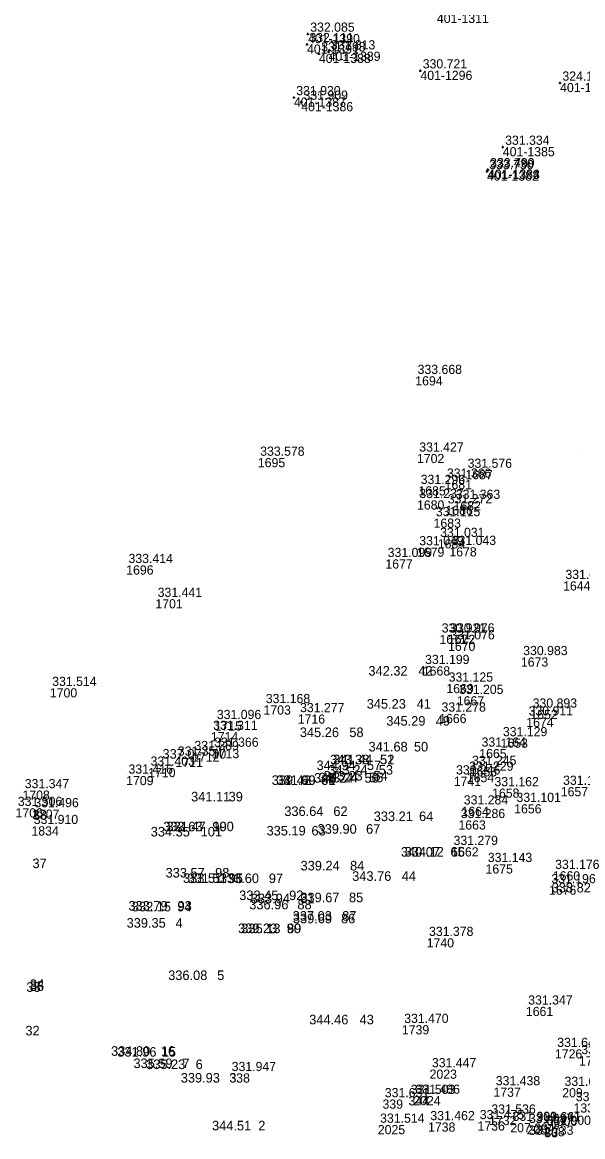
# Model space of a CAD drawing. Extents: x -829398 to -819400, y -1074439 to -1067977.
# Drawn here: x -824679.3 to -824606.1, y -1069996.8 to -1069851.3 of the extents above; entities that cross this region are included whole.
import ezdxf

# ---------------------------------------------------------------- set-up
doc = ezdxf.new("R2010")
doc.units = 0
for name, color, linetype in [('Vrstva 60', 7, 'Continuous'), ('Vrstva 61', 7, 'Continuous'), ('Čísla bodů_doměření_2012', 7, 'Continuous')]:
    doc.layers.add(name, color=color, linetype=linetype)

# ---------------------------------------------------------------- blocks, each defined once
blk = doc.blocks.new('BOD')
at = {"layer": 'Čísla bodů_doměření_2012'}
for p, q in [((-0.15, 0), (0.15, 0)), ((0, -0.15), (0, 0.15))]:
    blk.add_line(p, q, dxfattribs=at)

msp = doc.modelspace()

# ---------------------------------------------------------------- linework, layer by layer
at = {"layer": 'Vrstva 60'}
for p, q in [((-824627.951, -1069897.557), (-824627.951, -1069897.557)), ((-824627.731, -1069907.699), (-824627.731, -1069907.699)), ((-824606.163, -1069907.695), (-824606.163, -1069907.695)), ((-824648.521, -1069908.24), (-824648.521, -1069908.24)), ((-824621.411, -1069909.812), (-824621.411, -1069909.812)), ((-824627.545, -1069911.922), (-824627.545, -1069911.922)), ((-824624.119, -1069911.101), (-824624.119, -1069911.101)), ((-824627.727, -1069913.76), (-824627.727, -1069913.76)), ((-824622.957, -1069913.866), (-824622.957, -1069913.866)), ((-824624.008, -1069914.456), (-824624.008, -1069914.456)), ((-824625.563, -1069916.135), (-824625.563, -1069916.135)), ((-824625.012, -1069918.836), (-824625.012, -1069918.836)), ((-824627.733, -1069919.927), (-824627.733, -1069919.927)), ((-824623.496, -1069919.882), (-824623.496, -1069919.882)), ((-824665.725, -1069922.247), (-824665.725, -1069922.247)), ((-824631.86, -1069921.46), (-824631.86, -1069921.46)), ((-824608.639, -1069924.329), (-824608.639, -1069924.329)), ((-824661.913, -1069926.661), (-824661.913, -1069926.661)), ((-824624.796, -1069931.317), (-824624.796, -1069931.317)), ((-824623.7, -1069931.308), (-824623.7, -1069931.308)), ((-824623.671, -1069932.213), (-824623.671, -1069932.213)), ((-824614.153, -1069934.264), (-824614.153, -1069934.264)), ((-824627.548, -1069935.394), (-824627.548, -1069935.394)), ((-824626.972, -1069935.43), (-824626.972, -1069935.43)), ((-824675.701, -1069938.289), (-824675.701, -1069938.289)), ((-824623.894, -1069937.729), (-824623.894, -1069937.729)), ((-824627.773, -1069939.705), (-824627.773, -1069939.705)), ((-824622.528, -1069939.332), (-824622.528, -1069939.332)), ((-824647.785, -1069940.532), (-824647.785, -1069940.532)), ((-824612.915, -1069941.118), (-824612.915, -1069941.118)), ((-824654.18, -1069942.615), (-824654.18, -1069942.615)), ((-824643.311, -1069941.713), (-824643.311, -1069941.713)), ((-824625.273, -1069941.928), (-824625.273, -1069941.928)), ((-824624.83, -1069941.64), (-824624.83, -1069941.64)), ((-824613.448, -1069942.147), (-824613.448, -1069942.147)), ((-824654.661, -1069944.023), (-824654.661, -1069944.023)), ((-824636.57, -1069943.416), (-824636.57, -1069943.416)), ((-824628.131, -1069945.292), (-824628.131, -1069945.292)), ((-824616.805, -1069944.853), (-824616.805, -1069944.853)), ((-824659.281, -1069947.382), (-824659.281, -1069947.382)), ((-824657.11, -1069946.664), (-824657.11, -1069946.664)), ((-824654.532, -1069946.229), (-824654.532, -1069946.229)), ((-824654.508, -1069946.232), (-824654.508, -1069946.232)), ((-824632.571, -1069946.957), (-824632.571, -1069946.957)), ((-824632.542, -1069946.965), (-824632.542, -1069946.965)), ((-824619.59, -1069946.215), (-824619.59, -1069946.215)), ((-824662.851, -1069948.702), (-824662.851, -1069948.702)), ((-824634.273, -1069947.725), (-824634.273, -1069947.725)), ((-824632.724, -1069948.311), (-824632.724, -1069948.311)), ((-824620.843, -1069948.602), (-824620.843, -1069948.602)), ((-824665.729, -1069949.742), (-824665.729, -1069949.742)), ((-824640.249, -1069949.66), (-824640.249, -1069949.66)), ((-824640.234, -1069949.665), (-824640.234, -1069949.665)), ((-824640.23, -1069949.662), (-824640.23, -1069949.662)), ((-824634.594, -1069949.37), (-824634.594, -1069949.37)), ((-824633.988, -1069949.325), (-824633.988, -1069949.325)), ((-824633.416, -1069949.095), (-824633.416, -1069949.095)), ((-824622.926, -1069949.843), (-824622.926, -1069949.843)), ((-824621.219, -1069949.355), (-824621.219, -1069949.355)), ((-824679.282, -1069951.645), (-824679.282, -1069951.645)), ((-824617.913, -1069951.382), (-824617.913, -1069951.382)), ((-824608.942, -1069951.201), (-824608.942, -1069951.201)), ((-824652.345, -1069951.815), (-824652.345, -1069951.815)), ((-824678.021, -1069954.122), (-824678.021, -1069954.122)), ((-824677.964, -1069954.186), (-824677.964, -1069954.186)), ((-824638.66, -1069953.722), (-824638.66, -1069953.722)), ((-824627.459, -1069954.382), (-824627.459, -1069954.382)), ((-824621.918, -1069953.763), (-824621.918, -1069953.763)), ((-824615.029, -1069953.43), (-824615.029, -1069953.43)), ((-824654.467, -1069955.715), (-824654.467, -1069955.715)), ((-824654.46, -1069955.705), (-824654.46, -1069955.705)), ((-824634.381, -1069956.035), (-824634.381, -1069956.035)), ((-824622.312, -1069955.538), (-824622.312, -1069955.538)), ((-824678.108, -1069956.316), (-824678.108, -1069956.316)), ((-824655.997, -1069956.392), (-824655.997, -1069956.392)), ((-824641.519, -1069956.263), (-824641.519, -1069956.263)), ((-824623.363, -1069959.012), (-824623.363, -1069959.012)), ((-824623.321, -1069959.03), (-824623.321, -1069959.03)), ((-824623.255, -1069959.05), (-824623.255, -1069959.05)), ((-824677.965, -1069960.526), (-824677.965, -1069960.526)), ((-824654.103, -1069961.754), (-824654.103, -1069961.754)), ((-824636.477, -1069960.828), (-824636.477, -1069960.828)), ((-824618.775, -1069961.281), (-824618.775, -1069961.281)), ((-824652.376, -1069962.448), (-824652.376, -1069962.448)), ((-824652.328, -1069962.474), (-824652.328, -1069962.474)), ((-824647.093, -1069962.477), (-824647.093, -1069962.477)), ((-824629.722, -1069962.184), (-824629.722, -1069962.184)), ((-824609.981, -1069962.182), (-824609.981, -1069962.182)), ((-824644.436, -1069964.699), (-824644.436, -1069964.699)), ((-824610.475, -1069964.049), (-824610.475, -1069964.049)), ((-824659.056, -1069966.172), (-824659.056, -1069966.172)), ((-824659.018, -1069966.074), (-824659.018, -1069966.074)), ((-824643.355, -1069965.904), (-824643.355, -1069965.904)), ((-824642.985, -1069965.107), (-824642.985, -1069965.107)), ((-824636.614, -1069964.975), (-824636.614, -1069964.975)), ((-824637.657, -1069967.732), (-824637.657, -1069967.732)), ((-824637.505, -1069967.388), (-824637.505, -1069967.388)), ((-824659.265, -1069968.298), (-824659.265, -1069968.298)), ((-824644.759, -1069969.017), (-824644.759, -1069969.017)), ((-824644.708, -1069969.008), (-824644.708, -1069969.008)), ((-824626.46, -1069970.93), (-824626.46, -1069970.93)), ((-824678.301, -1069976.304), (-824678.301, -1069976.304)), ((-824653.841, -1069975.136), (-824653.841, -1069975.136)), ((-824678.772, -1069976.674), (-824678.772, -1069976.674)), ((-824678.337, -1069976.565), (-824678.337, -1069976.565)), ((-824678.322, -1069976.557), (-824678.322, -1069976.557)), ((-824613.501, -1069979.886), (-824613.501, -1069979.886)), ((-824635.229, -1069980.922), (-824635.229, -1069980.922)), ((-824629.702, -1069982.281), (-824629.702, -1069982.281)), ((-824678.899, -1069982.366), (-824678.899, -1069982.366)), ((-824661.189, -1069985.025), (-824661.189, -1069985.025)), ((-824661.08, -1069985.138), (-824661.08, -1069985.138)), ((-824606.107, -1069984.725), (-824606.107, -1069984.725)), ((-824658.373, -1069986.629), (-824658.373, -1069986.629)), ((-824609.706, -1069985.427), (-824609.706, -1069985.427)), ((-824606.564, -1069986.354), (-824606.564, -1069986.354)), ((-824656.655, -1069986.759), (-824656.655, -1069986.759)), ((-824626.082, -1069988.074), (-824626.082, -1069988.074)), ((-824652.25, -1069988.518), (-824652.25, -1069988.518)), ((-824652.245, -1069988.571), (-824652.245, -1069988.571)), ((-824617.737, -1069990.428), (-824617.737, -1069990.428)), ((-824608.75, -1069990.499), (-824608.75, -1069990.499)), ((-824632.237, -1069991.984), (-824632.237, -1069991.984)), ((-824628.832, -1069991.561), (-824628.832, -1069991.561)), ((-824628.216, -1069991.534), (-824628.216, -1069991.534)), ((-824607.28, -1069992.495), (-824607.28, -1069992.495)), ((-824648.467, -1069994.762), (-824648.467, -1069994.762)), ((-824632.847, -1069995.315), (-824632.847, -1069995.315)), ((-824626.285, -1069994.981), (-824626.285, -1069994.981)), ((-824619.823, -1069994.844), (-824619.823, -1069994.844)), ((-824618.313, -1069994.125), (-824618.313, -1069994.125)), ((-824615.539, -1069995.066), (-824615.539, -1069995.066)), ((-824613.404, -1069995.347), (-824613.404, -1069995.347)), ((-824612.417, -1069995.115), (-824612.417, -1069995.115)), ((-824611.105, -1069995.588), (-824611.105, -1069995.588)), ((-824611.094, -1069995.721), (-824611.094, -1069995.721))]:
    msp.add_line(p, q, dxfattribs=at)

# ---------------------------------------------------------------- block references
for p in [(-824641.98, -1069852.878), (-824642.098, -1069854.239), (-824640.545, -1069855.454), (-824639.279, -1069855.19), (-824627.281, -1069857.67), (-824609.031, -1069859.268), (-824643.805, -1069861.165), (-824642.855, -1069861.76), (-824616.514, -1069867.643), (-824618.588, -1069870.823), (-824618.475, -1069870.569), (-824618.467, -1069870.604)]:
    msp.add_blockref('BOD', p, dxfattribs=at)

# ---------------------------------------------------------------- texts
for s, height, p in [('401-1311', 1.2, (-824625.129, -1069851.44)), ('401-1391', 1.2, (-824642.098, -1069855.439)), ('401-1390', 1.2, (-824641.98, -1069854.078)), ('401-1388', 1.2, (-824640.545, -1069856.654)), ('401-1389', 1.2, (-824639.279, -1069856.39)), ('401-1296', 1.2, (-824627.281, -1069858.87)), ('401-1214', 1.2, (-824609.031, -1069860.468)), ('401-1387', 1.2, (-824643.805, -1069862.365)), ('401-1386', 1.2, (-824642.855, -1069862.96)), ('401-1385', 1.2, (-824616.514, -1069868.843)), ('401-1382', 1.2, (-824618.588, -1069872.023)), ('401-1384', 1.2, (-824618.475, -1069871.769)), ('401-1383', 1.2, (-824618.467, -1069871.804)), ('1694', 1.2, (-824627.951, -1069898.757)), ('1702', 1.2, (-824627.731, -1069908.899)), ('1695', 1.2, (-824648.521, -1069909.44)), ('1687', 1.2, (-824621.411, -1069911.012)), ('1685', 1.2, (-824627.545, -1069913.122)), ('1681', 1.2, (-824624.119, -1069912.301)), ('1680', 1.2, (-824627.727, -1069914.96)), ('1682', 1.2, (-824622.957, -1069915.066)), ('1686', 1.2, (-824624.008, -1069915.656)), ('1683', 1.2, (-824625.563, -1069917.335)), ('1684', 1.2, (-824625.012, -1069920.036)), ('1679', 1.2, (-824627.733, -1069921.127)), ('1678', 1.2, (-824623.496, -1069921.082)), ('1696', 1.2, (-824665.725, -1069923.447)), ('1677', 1.2, (-824631.86, -1069922.66)), ('1644', 1.2, (-824608.639, -1069925.529)), ('1701', 1.2, (-824661.913, -1069927.861)), ('1671', 1.2, (-824624.796, -1069932.517)), ('1672', 1.2, (-824623.7, -1069932.508)), ('1670', 1.2, (-824623.671, -1069933.413)), ('1673', 1.2, (-824614.153, -1069935.464)), ('42', 1.25, (-824627.548, -1069936.644)), ('1668', 1.2, (-824626.972, -1069936.63)), ('1700', 1.2, (-824675.701, -1069939.489)), ('1669', 1.2, (-824623.894, -1069938.929)), ('41', 1.25, (-824627.773, -1069940.955)), ('1667', 1.2, (-824622.528, -1069940.532)), ('1703', 1.2, (-824647.785, -1069941.732)), ('1652', 1.2, (-824612.915, -1069942.318)), ('1715', 1.2, (-824654.18, -1069943.815)), ('1716', 1.2, (-824643.311, -1069942.913)), ('49', 1.25, (-824625.273, -1069943.178)), ('1666', 1.2, (-824624.83, -1069942.84)), ('1674', 1.2, (-824613.448, -1069943.347)), ('1714', 1.2, (-824654.661, -1069945.223)), ('58', 1.25, (-824636.57, -1069944.666)), ('50', 1.25, (-824628.131, -1069946.542)), ('1653', 1.2, (-824616.805, -1069946.053)), ('1711', 1.2, (-824659.281, -1069948.582)), ('1712', 1.2, (-824657.11, -1069947.864)), ('40', 1.25, (-824654.508, -1069947.482)), ('1713', 1.2, (-824654.532, -1069947.429)), ('51', 1.25, (-824632.571, -1069948.207)), ('52', 1.25, (-824632.542, -1069948.215)), ('1665', 1.2, (-824619.59, -1069947.415)), ('1710', 1.2, (-824662.851, -1069949.902)), ('57', 1.25, (-824634.273, -1069948.975)), ('53', 1.25, (-824632.724, -1069949.561)), ('1655', 1.2, (-824620.843, -1069949.802)), ('1709', 1.2, (-824665.729, -1069950.942)), ('60', 1.25, (-824640.249, -1069950.91)), ('59', 1.25, (-824640.23, -1069950.912)), ('61', 1.25, (-824640.234, -1069950.915)), ('56', 1.25, (-824634.594, -1069950.62)), ('55', 1.25, (-824633.988, -1069950.575)), ('54', 1.25, (-824633.416, -1069950.345)), ('1741', 1.2, (-824622.926, -1069951.043)), ('1654', 1.2, (-824621.219, -1069950.555)), ('1708', 1.2, (-824679.282, -1069952.845)), ('1658', 1.2, (-824617.913, -1069952.582)), ('1657', 1.2, (-824608.942, -1069952.401)), ('39', 1.25, (-824652.345, -1069953.065)), ('1706', 1.2, (-824680.185, -1069955.154)), ('38', 1.25, (-824677.964, -1069955.436)), ('1707', 1.2, (-824678.021, -1069955.322)), ('62', 1.25, (-824638.66, -1069954.972)), ('64', 1.25, (-824627.459, -1069955.632)), ('1664', 1.2, (-824621.918, -1069954.963)), ('1656', 1.2, (-824615.029, -1069954.63)), ('99', 1.25, (-824654.467, -1069956.965)), ('100', 1.25, (-824654.46, -1069956.955)), ('67', 1.25, (-824634.381, -1069957.285)), ('1663', 1.2, (-824622.312, -1069956.738)), ('1834', 1.2, (-824678.108, -1069957.516)), ('101', 1.25, (-824655.997, -1069957.642)), ('63', 1.25, (-824641.519, -1069957.513)), ('65', 1.25, (-824623.363, -1069960.262)), ('66', 1.25, (-824623.321, -1069960.28)), ('1662', 1.2, (-824623.255, -1069960.25)), ('37', 1.25, (-824677.965, -1069961.776)), ('98', 1.25, (-824654.103, -1069963.004)), ('84', 1.25, (-824636.477, -1069962.078)), ('1675', 1.2, (-824618.775, -1069962.481)), ('96', 1.25, (-824652.376, -1069963.698)), ('95', 1.25, (-824652.328, -1069963.724)), ('97', 1.25, (-824647.093, -1069963.727)), ('44', 1.25, (-824629.722, -1069963.434)), ('1660', 1.2, (-824609.981, -1069963.382)), ('92', 1.25, (-824644.436, -1069965.949)), ('1676', 1.2, (-824610.475, -1069965.249)), ('94', 1.25, (-824659.056, -1069967.422)), ('93', 1.25, (-824659.018, -1069967.324)), ('88', 1.25, (-824643.355, -1069967.154)), ('91', 1.25, (-824642.985, -1069966.357)), ('85', 1.25, (-824636.614, -1069966.225)), ('86', 1.25, (-824637.657, -1069968.982)), ('87', 1.25, (-824637.505, -1069968.638)), ('4', 1.25, (-824659.265, -1069969.548)), ('90', 1.25, (-824644.759, -1069970.267)), ('89', 1.25, (-824644.708, -1069970.258)), ('1740', 1.2, (-824626.46, -1069972.13)), ('34', 1.25, (-824678.301, -1069977.554)), ('5', 1.25, (-824653.841, -1069976.386)), ('33', 1.25, (-824678.772, -1069977.924)), ('36', 1.25, (-824678.337, -1069977.815)), ('35', 1.25, (-824678.322, -1069977.807)), ('1661', 1.2, (-824613.501, -1069981.086)), ('43', 1.25, (-824635.229, -1069982.172)), ('1739', 1.2, (-824629.702, -1069983.481)), ('32', 1.25, (-824678.899, -1069983.616)), ('16', 1.25, (-824661.189, -1069986.275)), ('15', 1.25, (-824661.08, -1069986.388)), ('7', 1.25, (-824658.373, -1069987.879)), ('1726', 1.2, (-824609.706, -1069986.627)), ('1730', 1.2, (-824606.564, -1069987.554)), ('6', 1.25, (-824656.655, -1069988.009)), ('2023', 1.2, (-824626.082, -1069989.274)), ('3', 1.25, (-824652.25, -1069989.768)), ('338', 1.2, (-824652.245, -1069989.771)), ('1737', 1.2, (-824617.737, -1069991.628)), ('209', 1.2, (-824608.75, -1069991.699)), ('339', 1.2, (-824632.237, -1069993.184)), ('344', 1.2, (-824628.832, -1069992.761)), ('2024', 1.2, (-824628.216, -1069992.734)), ('133', 1.2, (-824607.28, -1069993.695)), ('2', 1.25, (-824648.467, -1069996.012)), ('2025', 1.2, (-824632.847, -1069996.515)), ('1738', 1.2, (-824626.285, -1069996.181)), ('1736', 1.2, (-824619.823, -1069996.044)), ('1732', 1.2, (-824618.313, -1069995.325)), ('207', 1.2, (-824615.539, -1069996.266)), ('205', 1.2, (-824613.404, -1069996.547)), ('204', 1.2, (-824612.417, -1069996.315)), ('33', 1.2, (-824611.094, -1069996.921)), ('208', 1.2, (-824611.105, -1069996.788))]:
    msp.add_text(s, height=height, dxfattribs=at).set_placement(p)
at = {"layer": 'Vrstva 61'}
for s, height, p in [('332.085', 1.2, (-824641.68, -1069852.578)), ('332.111', 1.2, (-824641.798, -1069853.939)), ('331.798', 1.2, (-824640.245, -1069855.154)), ('331.813', 1.2, (-824638.979, -1069854.89)), ('330.721', 1.2, (-824626.981, -1069857.37)), ('324.187', 1.2, (-824608.731, -1069858.968)), ('331.930', 1.2, (-824643.505, -1069860.865)), ('331.909', 1.2, (-824642.555, -1069861.46)), ('331.334', 1.2, (-824616.214, -1069867.343)), ('333.730', 1.2, (-824618.288, -1069870.523)), ('333.490', 1.2, (-824618.175, -1069870.269)), ('333.769', 1.2, (-824618.167, -1069870.304)), ('333.668', 1.2, (-824627.651, -1069897.257)), ('331.427', 1.2, (-824627.431, -1069907.399)), ('333.578', 1.2, (-824648.221, -1069907.94)), ('331.576', 1.2, (-824621.111, -1069909.512)), ('331.296', 1.2, (-824627.245, -1069911.622)), ('331.366', 1.2, (-824623.819, -1069910.801)), ('331.237', 1.2, (-824627.427, -1069913.46)), ('331.363', 1.2, (-824622.657, -1069913.566)), ('331.272', 1.2, (-824623.708, -1069914.156)), ('331.115', 1.2, (-824625.263, -1069915.835)), ('331.031', 1.2, (-824624.712, -1069918.536)), ('331.049', 1.2, (-824627.433, -1069919.627)), ('331.043', 1.2, (-824623.196, -1069919.582)), ('333.414', 1.2, (-824665.425, -1069921.947)), ('331.099', 1.2, (-824631.56, -1069921.16)), ('331.087', 1.2, (-824608.339, -1069924.029)), ('331.441', 1.2, (-824661.613, -1069926.361)), ('330.921', 1.2, (-824624.496, -1069931.017)), ('330.976', 1.2, (-824623.4, -1069931.008)), ('331.076', 1.2, (-824623.371, -1069931.913)), ('330.983', 1.2, (-824613.853, -1069933.964)), ('331.199', 1.2, (-824626.672, -1069935.13)), ('342.32', 1.25, (-824634.073, -1069936.644)), ('331.514', 1.2, (-824675.401, -1069937.989)), ('331.125', 1.2, (-824623.594, -1069937.429)), ('331.205', 1.2, (-824622.228, -1069939.032)), ('331.168', 1.2, (-824647.485, -1069940.232)), ('345.23', 1.25, (-824634.298, -1069940.955)), ('331.278', 1.2, (-824624.53, -1069941.34)), ('330.893', 1.2, (-824612.615, -1069940.818)), ('331.096', 1.2, (-824653.88, -1069942.315)), ('331.277', 1.2, (-824643.011, -1069941.413)), ('330.911', 1.2, (-824613.148, -1069941.847)), ('331.311', 1.2, (-824654.361, -1069943.723)), ('345.29', 1.25, (-824631.739, -1069943.178)), ('345.26', 1.25, (-824643.036, -1069944.666)), ('331.129', 1.2, (-824616.505, -1069944.553)), ('331.357', 1.2, (-824658.981, -1069947.082)), ('331.389', 1.2, (-824656.81, -1069946.364)), ('331.366', 1.2, (-824654.232, -1069945.929)), ('341.68', 1.25, (-824634.056, -1069946.542)), ('331.164', 1.2, (-824619.29, -1069945.915)), ('331.403', 1.2, (-824662.551, -1069948.402)), ('337.07', 1.25, (-824660.984, -1069947.482)), ('343.38', 1.25, (-824639.067, -1069948.215)), ('341.44', 1.25, (-824638.673, -1069948.207)), ('331.245', 1.2, (-824620.543, -1069948.302)), ('331.416', 1.2, (-824665.429, -1069949.442)), ('344.94', 1.25, (-824640.857, -1069948.975)), ('343.24', 1.25, (-824639.308, -1069949.561)), ('330.246', 1.2, (-824622.626, -1069949.543)), ('331.229', 1.2, (-824620.919, -1069949.055)), ('331.347', 1.2, (-824678.982, -1069951.345)), ('339.42', 1.25, (-824646.715, -1069950.91)), ('341.99', 1.25, (-824646.096, -1069950.912)), ('331.60', 1.25, (-824646.09, -1069950.915)), ('343.24', 1.25, (-824641.178, -1069950.62)), ('343.24', 1.25, (-824640.572, -1069950.575)), ('343.23', 1.25, (-824639.941, -1069950.345)), ('331.162', 1.2, (-824617.613, -1069951.082)), ('331.123', 1.2, (-824608.642, -1069950.901)), ('331.506', 1.2, (-824679.885, -1069953.654)), ('331.496', 1.2, (-824677.721, -1069953.822)), ('341.11', 1.25, (-824657.246, -1069953.065)), ('331.284', 1.2, (-824621.618, -1069953.463)), ('331.101', 1.2, (-824614.729, -1069953.13)), ('336.64', 1.25, (-824645.067, -1069954.972)), ('333.21', 1.25, (-824633.384, -1069955.632)), ('331.286', 1.2, (-824622.012, -1069955.238)), ('331.910', 1.2, (-824677.808, -1069956.016)), ('333.63', 1.25, (-824660.874, -1069956.965)), ('331.47', 1.25, (-824660.454, -1069956.955)), ('339.90', 1.25, (-824640.719, -1069957.285)), ('334.35', 1.25, (-824662.522, -1069957.642)), ('335.19', 1.25, (-824647.385, -1069957.513)), ('331.279', 1.2, (-824622.955, -1069958.75)), ('340.07', 1.25, (-824629.836, -1069960.28)), ('334.12', 1.25, (-824629.347, -1069960.262)), ('331.143', 1.2, (-824618.475, -1069960.981)), ('333.57', 1.25, (-824660.579, -1069963.004)), ('339.24', 1.25, (-824642.943, -1069962.078)), ('331.176', 1.2, (-824609.681, -1069961.882)), ('333.51', 1.25, (-824658.301, -1069963.698)), ('331.51', 1.25, (-824657.712, -1069963.724)), ('333.60', 1.25, (-824653.49, -1069963.727)), ('343.76', 1.25, (-824636.198, -1069963.434)), ('331.196', 1.2, (-824610.175, -1069963.749)), ('333.45', 1.25, (-824650.961, -1069965.949)), ('333.82', 1.25, (-824610.121, -1069964.95)), ('333.79', 1.25, (-824665.435, -1069967.324)), ('332.15', 1.25, (-824664.981, -1069967.422)), ('336.96', 1.25, (-824649.644, -1069967.154)), ('333.94', 1.25, (-824649.451, -1069966.357)), ('339.67', 1.25, (-824642.972, -1069966.225)), ('337.03', 1.25, (-824643.971, -1069968.638)), ('339.69', 1.25, (-824643.946, -1069968.982)), ('339.35', 1.25, (-824665.672, -1069969.548)), ('339.23', 1.25, (-824651.115, -1069970.258)), ('335.13', 1.25, (-824650.684, -1069970.267)), ('331.378', 1.2, (-824626.16, -1069970.63)), ('336.08', 1.25, (-824660.238, -1069976.386)), ('331.347', 1.2, (-824613.201, -1069979.586)), ('331.470', 1.2, (-824629.402, -1069981.981)), ('344.46', 1.25, (-824641.813, -1069982.172)), ('334.80', 1.25, (-824667.704, -1069986.275)), ('331.96', 1.25, (-824666.887, -1069986.388)), ('331.647', 1.2, (-824609.406, -1069985.127)), ('331.317', 1.2, (-824606.264, -1069986.054)), ('335.59', 1.25, (-824664.78, -1069987.879)), ('331.447', 1.2, (-824625.782, -1069987.774)), ('335.23', 1.25, (-824663.121, -1069988.009)), ('331.947', 1.2, (-824651.945, -1069988.271)), ('339.93', 1.25, (-824658.598, -1069989.768)), ('331.438', 1.2, (-824617.437, -1069990.128)), ('331.602', 1.2, (-824608.45, -1069990.199)), ('331.631', 1.2, (-824631.937, -1069991.684)), ('331.503', 1.2, (-824628.532, -1069991.261)), ('331.486', 1.2, (-824627.916, -1069991.234)), ('331.549', 1.2, (-824606.98, -1069992.195)), ('331.514', 1.2, (-824632.547, -1069995.015)), ('331.462', 1.2, (-824625.985, -1069994.681)), ('331.475', 1.2, (-824619.523, -1069994.544)), ('331.536', 1.2, (-824618.013, -1069993.825)), ('331.909', 1.2, (-824615.239, -1069994.766)), ('331.687', 1.2, (-824613.104, -1069995.047)), ('331.661', 1.2, (-824612.117, -1069994.815)), ('344.51', 1.25, (-824654.51, -1069996.012)), ('331.733', 1.2, (-824613.088, -1069996.59)), ('331.900', 1.2, (-824610.805, -1069995.288)), ('0.000', 1.2, (-824610.794, -1069995.421))]:
    msp.add_text(s, height=height, dxfattribs=at).set_placement(p)

doc.saveas('drawing.dxf')
